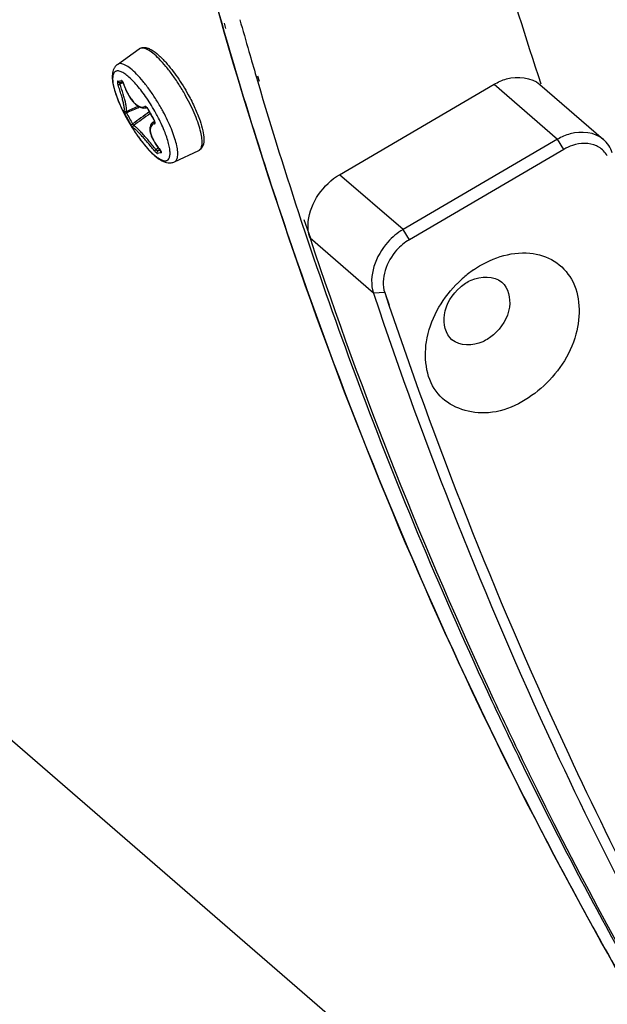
# Model space of a CAD drawing. Header units: millimetres. Extents: x 0 to 420, y 0 to 297.
# Tile 344 of 502: x 328.82 to 332.29, y 179.21 to 185.03. Entities that reach past the tile are written whole.
import ezdxf

# ---------------------------------------------------------------- set-up
doc = ezdxf.new("R2010")
doc.units = ezdxf.units.MM
doc.header["$LTSCALE"] = 23.1
doc.layers.get('0').update_dxf_attribs({"linetype": 'CONTINUOUS'})
doc.layers.add('02___PRT_ALL_AXES', color=7, linetype='CONTINUOUS')

msp = doc.modelspace()

# ---------------------------------------------------------------- linework, layer by layer
at = {"color": 7, "linetype": 'CONTINUOUS'}
for p, q in [((330.0129, 184.9998), (330.0221, 184.9676)), ((330.0258, 185.0069), (330.0344, 184.9743)), ((329.3947, 184.7622), (329.5233, 184.8543)), ((330.2149, 184.6907), (330.2243, 184.6586)), ((330.2234, 184.6955), (330.2319, 184.6629)), ((334.0406, 176.2026), (324.2777, 184.6575)), ((329.3983, 184.6419), (329.4091, 184.6457)), ((329.4074, 184.6562), (329.4105, 184.6567)), ((329.4091, 184.6565), (329.4085, 184.6554)), ((329.4286, 184.6545), (329.4091, 184.6457)), ((329.4286, 184.6545), (329.4091, 184.6457)), ((329.4105, 184.6567), (329.4142, 184.6574)), ((329.4142, 184.6574), (329.418, 184.6581)), ((329.418, 184.6581), (329.4219, 184.6588)), ((329.4219, 184.6588), (329.4257, 184.6596)), ((329.4244, 184.6612), (329.4244, 184.6611)), ((329.4244, 184.6611), (329.4246, 184.6609)), ((329.4246, 184.6609), (329.425, 184.6605)), ((329.425, 184.6605), (329.4255, 184.6599)), ((329.4255, 184.6599), (329.4261, 184.6591)), ((329.4261, 184.6591), (329.4267, 184.658)), ((329.4267, 184.658), (329.4274, 184.6568)), ((329.4274, 184.6568), (329.4281, 184.6554)), ((329.4281, 184.6554), (329.4289, 184.6538)), ((329.4289, 184.6538), (329.4297, 184.6519)), ((329.4297, 184.6519), (329.4304, 184.65)), ((329.4304, 184.65), (329.4348, 184.6367)), ((329.4316, 184.6481), (329.431, 184.6482)), ((329.4348, 184.6367), (329.4398, 184.6234)), ((330.7076, 184.1106), (331.621, 184.6448)), ((331.621, 184.6448), (331.996, 184.3201)), ((331.8912, 184.6438), (332.2662, 184.3191)), ((329.4398, 184.6234), (329.4453, 184.6104)), ((329.4453, 184.6104), (329.4512, 184.5979)), ((329.4512, 184.5979), (329.4575, 184.5858)), ((329.4575, 184.5858), (329.4642, 184.5743)), ((329.4642, 184.5743), (329.4712, 184.5634)), ((329.3988, 184.5499), (329.3989, 184.5497)), ((329.4466, 184.4846), (329.5168, 184.5161)), ((329.4712, 184.5634), (329.4785, 184.5532)), ((329.4785, 184.5532), (329.486, 184.5439)), ((329.486, 184.5439), (329.4937, 184.5354)), ((329.4937, 184.5354), (329.5016, 184.5277)), ((329.5016, 184.5277), (329.5095, 184.5211)), ((329.5095, 184.5211), (329.5176, 184.5155)), ((329.5176, 184.5155), (329.5256, 184.511)), ((329.4346, 184.4856), (329.4361, 184.4848)), ((329.4361, 184.4848), (329.4385, 184.484)), ((329.4385, 184.484), (329.4413, 184.4836)), ((329.4413, 184.4836), (329.4443, 184.4838)), ((329.4441, 184.4838), (329.4482, 184.4771)), ((329.4443, 184.4838), (329.4466, 184.4846)), ((329.5256, 184.511), (329.5337, 184.5076)), ((329.5337, 184.5076), (329.5417, 184.5055)), ((329.5417, 184.5055), (329.5496, 184.5046)), ((329.5496, 184.5046), (329.557, 184.505)), ((329.557, 184.505), (329.564, 184.5065)), ((329.564, 184.5065), (329.5671, 184.5077)), ((329.5664, 184.5081), (329.5662, 184.5081)), ((329.5662, 184.5081), (329.5664, 184.5081)), ((329.5665, 184.5081), (329.5664, 184.5081)), ((329.5664, 184.5081), (329.5668, 184.5078)), ((329.5668, 184.5078), (329.5675, 184.5074)), ((329.5675, 184.5074), (329.5683, 184.5067)), ((329.5683, 184.5067), (329.5693, 184.5058)), ((329.5693, 184.5058), (329.5704, 184.5046)), ((329.5704, 184.5046), (329.5715, 184.5032)), ((329.5715, 184.5032), (329.5727, 184.5016)), ((329.5727, 184.5016), (329.5738, 184.4998)), ((329.5738, 184.4998), (329.5747, 184.4982)), ((329.5759, 184.4984), (329.5747, 184.4982)), ((329.5747, 184.4982), (329.577, 184.4938)), ((329.577, 184.4938), (329.5802, 184.4875)), ((329.5802, 184.4875), (329.5835, 184.4813)), ((329.5835, 184.4813), (329.5869, 184.4751)), ((329.5869, 184.4751), (329.5902, 184.4689)), ((329.5902, 184.4689), (329.5951, 184.46)), ((329.5937, 184.4649), (329.5939, 184.4645)), ((329.5951, 184.46), (329.5985, 184.4539)), ((329.4494, 184.4438), (329.4508, 184.4411)), ((329.4849, 184.4106), (329.49, 184.4005)), ((329.5898, 184.4009), (329.5879, 184.3942)), ((329.5927, 184.407), (329.5898, 184.4009)), ((329.5964, 184.4124), (329.5927, 184.407)), ((329.6009, 184.4169), (329.5964, 184.4124)), ((329.5985, 184.4539), (329.602, 184.4477)), ((329.6028, 184.4185), (329.6009, 184.4169)), ((329.602, 184.4477), (329.6055, 184.4416)), ((329.6028, 184.4184), (329.6139, 184.4267)), ((329.6055, 184.4416), (329.6091, 184.4355)), ((329.6091, 184.4355), (329.6117, 184.4311)), ((329.6117, 184.4311), (329.6125, 184.4296)), ((329.6125, 184.4296), (329.6133, 184.4279)), ((329.6127, 184.4317), (329.6129, 184.4313)), ((329.6133, 184.4279), (329.614, 184.4264)), ((329.614, 184.4264), (329.6144, 184.425)), ((329.6144, 184.425), (329.6147, 184.4239)), ((329.6147, 184.4239), (329.6149, 184.423)), ((329.6149, 184.423), (329.615, 184.4223)), ((329.615, 184.4223), (329.615, 184.422)), ((329.5868, 184.3867), (329.5866, 184.3786)), ((329.5866, 184.3786), (329.5873, 184.3699)), ((329.5879, 184.3942), (329.5868, 184.3867)), ((329.5873, 184.3699), (329.589, 184.3606)), ((329.589, 184.3606), (329.5915, 184.3511)), ((329.5915, 184.3511), (329.5949, 184.3412)), ((329.5949, 184.3412), (329.599, 184.331)), ((329.599, 184.331), (329.6039, 184.3207)), ((329.6039, 184.3207), (329.6096, 184.3101)), ((329.6096, 184.3101), (329.6159, 184.2995)), ((329.6159, 184.2995), (329.6228, 184.2888)), ((329.6228, 184.2888), (329.6304, 184.2782)), ((331.996, 184.3201), (331.0826, 183.7858)), ((332.0333, 184.2605), (331.996, 184.3201)), ((329.6376, 184.2687), (329.6228, 184.2581)), ((329.6376, 184.2687), (329.6228, 184.2581)), ((329.6304, 184.2782), (329.6385, 184.2675)), ((329.6451, 184.2597), (329.6335, 184.2513)), ((329.6385, 184.2675), (329.6468, 184.2574)), ((329.6464, 184.2586), (329.6459, 184.2585)), ((329.6463, 184.2588), (329.6464, 184.2586)), ((329.6463, 184.2588), (329.6464, 184.2586)), ((329.6468, 184.2574), (329.648, 184.2559)), ((329.648, 184.2559), (329.649, 184.2545)), ((329.6518, 184.2512), (329.6482, 184.2564)), ((329.649, 184.2545), (329.6499, 184.2532)), ((329.6499, 184.2532), (329.6506, 184.252)), ((329.6506, 184.252), (329.6512, 184.251)), ((329.6512, 184.251), (329.6516, 184.2501)), ((329.6516, 184.2501), (329.6519, 184.2495)), ((329.6519, 184.2495), (329.6521, 184.249)), ((329.6521, 184.249), (329.6522, 184.2487)), ((329.7324, 184.1866), (329.8756, 184.254)), ((332.0333, 184.2605), (331.1199, 183.7262)), ((331.0826, 183.7858), (330.7076, 184.1106)), ((330.4814, 183.8368), (330.5086, 183.7548)), ((330.4971, 183.846), (330.5354, 183.7362)), ((331.1199, 183.7262), (331.0826, 183.7858)), ((330.5086, 183.7548), (330.5182, 183.726)), ((330.9078, 183.4106), (330.5328, 183.7353)), ((330.9743, 183.4135), (330.9078, 183.4106)), ((330.9743, 183.4135), (331.0004, 183.3395)), ((330.9743, 183.4135), (330.9993, 183.3389))]:
    msp.add_line(p, q, dxfattribs=at)
for centre, radius, start, end in [((356.5062, 192.4191), 27.4037, 195.65014, 196.05789), ((355.8585, 192.4023), 26.8848, 196.05379, 198.90295), ((356.3845, 192.3841), 27.2771, 196.05795, 196.38242), ((329.3705, 184.6289), 0.0641, 18.75211, 20.09214), ((329.3704, 184.6288), 0.0642, 17.4927, 18.75451), ((356.0342, 192.2793), 26.9114, 196.44993, 198.28336), ((330.1746, 184.8597), 0.8354, 201.779, 204.49003), ((330.268, 184.9012), 0.9376, 204.43188, 204.96487), ((330.2937, 184.9132), 0.9659, 204.96476, 205.48422), ((330.3258, 184.9285), 1.0015, 205.48625, 206.4077), ((330.3507, 184.9408), 1.0293, 206.40482, 206.7269), ((330.3714, 184.9512), 1.0524, 206.72854, 207.55015), ((330.5081, 185.0192), 1.2022, 207.04859, 208.5995), ((330.3875, 184.9596), 1.0706, 207.54828, 207.77724), ((330.4036, 184.9681), 1.0888, 207.77915, 208.78832), ((323.7, 197.8138), 14.5227, 293.31666, 293.65093), ((330.51, 185.0192), 1.1922, 207.04802, 208.87498), ((338.4462, 172.201), 15.1452, 125.81751, 126.27693), ((338.8153, 171.7104), 15.748, 125.86731, 126.31017), ((329.5358, 184.4778), 0.0451, 27.68054, 29.32197), ((329.5362, 184.478), 0.0446, 27.156, 27.67932), ((330.7123, 185.0813), 1.2771, 207.15478, 208.85534), ((330.7085, 185.0792), 1.2728, 208.8753, 210.57815), ((328.677, 183.953), 1.0795, 27.09378, 28.88263), ((328.6145, 183.9166), 1.1939, 27.62267, 28.87867), ((330.4233, 184.979), 1.1113, 208.94532, 210.00137), ((330.5072, 185.0187), 1.2011, 208.59952, 208.87548), ((330.5064, 185.0182), 1.2002, 208.87518, 210.7039), ((330.4277, 184.9815), 1.1164, 210.00043, 211.15993), ((330.5084, 185.0183), 1.1903, 208.87555, 210.70442), ((330.4241, 184.9793), 1.1122, 211.16018, 211.34692), ((330.4179, 184.9755), 1.1048, 211.34592, 212.25186), ((329.5755, 184.4092), 0.0434, 26.17323, 30.62829), ((329.5802, 184.4114), 0.0383, 20.84259, 26.21889), ((329.6233, 184.3861), 0.0386, 102.84981, 103.21431), ((330.4069, 184.9686), 1.0919, 212.25269, 212.57545), ((330.391, 184.9584), 1.073, 212.57339, 213.55922), ((330.3716, 184.9455), 1.0497, 213.56106, 213.94369), ((330.3527, 184.9328), 1.0269, 213.94246, 214.63346), ((330.3306, 184.9176), 1.0001, 214.63411, 215.15901), ((330.3089, 184.9022), 0.9735, 215.15866, 215.72445), ((332.1641, 184.1498), 0.1448, 58.91846, 64.79763), ((329.594, 184.2142), 0.0687, 37.87583, 40.25617), ((355.4546, 192.0864), 26.3005, 198.53461, 200.48437), ((354.765, 191.8009), 25.5392, 198.4099, 204.99577), ((354.7607, 192.0212), 25.7228, 198.89209, 205.45123), ((331.8802, 182.9972), 0.67, 124.75491, 130.90758), ((331.9007, 182.9745), 0.7005, 135.39875, 136.16596), ((331.8936, 182.9817), 0.6904, 130.90661, 135.41006), ((356.0892, 191.8193), 26.5482, 198.46553, 198.67723), ((355.3716, 191.5683), 25.7881, 198.65949, 205.03113), ((355.4185, 191.5653), 25.7676, 198.61786, 204.98017), ((354.6403, 191.7757), 25.429, 200.47059, 205.07453), ((353.7527, 191.5679), 24.6178, 205.50678, 206.4071), ((353.971, 191.4711), 24.6937, 205.0926, 206.19854), ((354.0307, 191.4667), 24.7325, 205.01278, 206.1345), ((353.6338, 191.5091), 24.4852, 206.40773, 206.65822)]:
    msp.add_arc(centre, radius, start, end, dxfattribs=at)
for points, knots in [([(331.5331, 180.9694), (331.0915, 181.8953), (330.3129, 183.8287), (329.191, 187.9555), (328.8759, 191.2167), (328.8756, 193.4087)], [0, 0, 0, 0, 0.240249, 0.48664, 1, 1, 1, 1]), ([(329.1375, 189.2671), (329.1847, 188.9015), (329.3967, 187.4641), (329.7142, 186.042), (330.0129, 184.9998)], [0, 0, 0, 0, 0.253721, 1, 1, 1, 1]), ([(329.5233, 184.8543), (329.5284, 184.8579), (329.5401, 184.8629), (329.5591, 184.8632), (329.5781, 184.8579), (329.6051, 184.8444), (329.6404, 184.817), (329.6666, 184.7902), (329.6804, 184.7749)], [0, 0, 0, 0, 0.097881, 0.195481, 0.296532, 0.40742, 0.67244, 1, 1, 1, 1]), ([(329.8, 184.5737), (329.7881, 184.5952), (329.7635, 184.637), (329.724, 184.696), (329.6837, 184.7488), (329.6442, 184.7932), (329.6075, 184.8273), (329.5783, 184.8477), (329.5573, 184.8568), (329.5443, 184.8597), (329.5327, 184.8592), (329.5261, 184.8562), (329.5233, 184.8543)], [0, 0, 0, 0, 0.178098, 0.352237, 0.515287, 0.66075, 0.783246, 0.879211, 0.917082, 0.948774, 0.975613, 1, 1, 1, 1]), ([(329.3947, 184.7622), (329.3899, 184.7587), (329.3814, 184.7506), (329.3697, 184.7313), (329.3635, 184.7033), (329.3648, 184.6678), (329.3721, 184.629), (329.3847, 184.5863), (329.4022, 184.54), (329.4241, 184.4914), (329.4411, 184.4588), (329.4502, 184.4424)], [0, 0, 0, 0, 0.051091, 0.100276, 0.194585, 0.294211, 0.407475, 0.536771, 0.680906, 0.836726, 1, 1, 1, 1]), ([(329.6599, 184.4932), (329.6485, 184.5137), (329.6249, 184.5538), (329.5871, 184.6103), (329.5484, 184.661), (329.5106, 184.7036), (329.4753, 184.7363), (329.4474, 184.7559), (329.4273, 184.7646), (329.4147, 184.7674), (329.4036, 184.7669), (329.3973, 184.764), (329.3947, 184.7622)], [0, 0, 0, 0, 0.178026, 0.352134, 0.515197, 0.660688, 0.783208, 0.879192, 0.91707, 0.948767, 0.97561, 1, 1, 1, 1]), ([(329.6804, 184.7749), (329.7052, 184.7472), (329.7527, 184.6852), (329.7936, 184.6189), (329.8133, 184.5832)], [0, 0, 0, 0, 0.477155, 1, 1, 1, 1]), ([(329.6223, 184.4745), (329.6057, 184.5045), (329.5792, 184.5478), (329.5407, 184.6015), (329.5122, 184.6371), (329.4844, 184.6676), (329.4582, 184.6922), (329.4342, 184.7102), (329.4154, 184.7201), (329.402, 184.7237), (329.3935, 184.7242), (329.386, 184.7227), (329.3771, 184.7178), (329.3692, 184.7052), (329.366, 184.6846), (329.3673, 184.6581), (329.3734, 184.626), (329.384, 184.5892), (329.3934, 184.5634), (329.3988, 184.5499)], [0, 0, 0, 0, 0.191135, 0.282557, 0.367942, 0.445094, 0.51218, 0.567882, 0.611702, 0.629451, 0.644864, 0.658623, 0.671726, 0.700236, 0.737647, 0.786614, 0.847379, 0.919033, 1, 1, 1, 1]), ([(331.621, 184.6448), (331.644, 184.6583), (331.7278, 184.6976), (331.8409, 184.6874), (331.8912, 184.6438)], [0, 0, 0, 0, 0.286092, 1, 1, 1, 1]), ([(329.3967, 184.6631), (329.3959, 184.663), (329.395, 184.6613), (329.3948, 184.659), (329.3949, 184.655), (329.396, 184.6492), (329.3974, 184.6444), (329.3983, 184.6419)], [0, 0, 0, 0, 0.11001, 0.203636, 0.324869, 0.635717, 1, 1, 1, 1]), ([(329.3967, 184.6631), (329.3983, 184.6634), (329.4056, 184.6646), (329.4129, 184.666), (329.4184, 184.6672)], [0, 0, 0, 0, 0.230413, 1, 1, 1, 1]), ([(329.3967, 184.6631), (329.3974, 184.6609), (329.4003, 184.6569), (329.4052, 184.6559), (329.4074, 184.6562)], [0, 0, 0, 0, 0.505507, 1, 1, 1, 1]), ([(329.4308, 184.4897), (329.4315, 184.4894), (329.4329, 184.4887), (329.4351, 184.4902), (329.4358, 184.4932), (329.4362, 184.4975), (329.4359, 184.5034), (329.435, 184.5107), (329.4336, 184.5195), (329.4307, 184.5338), (329.4257, 184.5544), (329.418, 184.5816), (329.4088, 184.6112), (329.4019, 184.6315), (329.3983, 184.6419)], [0, 0, 0, 0, 0.013983, 0.025679, 0.043175, 0.069663, 0.105873, 0.151807, 0.207147, 0.271368, 0.423535, 0.601337, 0.79645, 1, 1, 1, 1]), ([(329.4085, 184.6554), (329.4081, 184.6541), (329.408, 184.6508), (329.4086, 184.6476), (329.4091, 184.6457)], [0, 0, 0, 0, 0.42741, 1, 1, 1, 1]), ([(329.4466, 184.4846), (329.4482, 184.4853), (329.4493, 184.489), (329.4496, 184.4939), (329.4493, 184.5027), (329.4473, 184.5165), (329.443, 184.5366), (329.4368, 184.5605), (329.4259, 184.5975), (329.4161, 184.6262), (329.4091, 184.6457)], [0, 0, 0, 0, 0.030747, 0.05713, 0.091688, 0.185105, 0.308718, 0.458114, 0.627557, 1, 1, 1, 1]), ([(329.4272, 184.6586), (329.4259, 184.661), (329.4239, 184.6644), (329.4199, 184.6675), (329.4184, 184.6672)], [0, 0, 0, 0, 0.644028, 1, 1, 1, 1]), ([(329.4184, 184.6672), (329.4189, 184.6657), (329.4206, 184.6628), (329.4234, 184.6611), (329.4249, 184.6606)], [0, 0, 0, 0, 0.505733, 1, 1, 1, 1]), ([(329.4307, 184.6509), (329.4304, 184.6516), (329.4294, 184.6542), (329.4282, 184.6567), (329.4272, 184.6586)], [0, 0, 0, 0, 0.258449, 1, 1, 1, 1]), ([(329.4316, 184.6481), (329.4382, 184.6273), (329.4506, 184.5976), (329.4722, 184.5623), (329.4893, 184.5407), (329.5071, 184.5241), (329.5247, 184.5134), (329.5419, 184.5091), (329.5528, 184.5113), (329.5573, 184.5134)], [0, 0, 0, 0, 0.326411, 0.47959, 0.618718, 0.739801, 0.841252, 0.92539, 1, 1, 1, 1]), ([(329.8756, 184.254), (329.8782, 184.2553), (329.8834, 184.2589), (329.8892, 184.267), (329.8931, 184.2776), (329.8963, 184.296), (329.8952, 184.3249), (329.8877, 184.365), (329.8739, 184.4116), (329.8543, 184.4633), (329.8294, 184.5181), (329.8103, 184.5551), (329.8, 184.5737)], [0, 0, 0, 0, 0.02577, 0.053519, 0.085399, 0.122741, 0.215991, 0.334675, 0.476701, 0.638286, 0.814567, 1, 1, 1, 1]), ([(329.8133, 184.5832), (329.8275, 184.5575), (329.8529, 184.5072), (329.8742, 184.4551), (329.8829, 184.4297)], [0, 0, 0, 0, 0.523096, 1, 1, 1, 1]), ([(329.5696, 184.5076), (329.5677, 184.5097), (329.5643, 184.5129), (329.559, 184.5142), (329.5573, 184.5134)], [0, 0, 0, 0, 0.605179, 1, 1, 1, 1]), ([(329.5573, 184.5134), (329.5582, 184.5116), (329.5609, 184.5086), (329.5649, 184.5077), (329.5668, 184.5079)], [0, 0, 0, 0, 0.515346, 1, 1, 1, 1]), ([(329.4308, 184.4897), (329.4307, 184.4898), (329.4302, 184.4898), (329.4305, 184.4886), (329.4308, 184.4873), (329.4316, 184.4852), (329.4327, 184.4825), (329.4346, 184.4782), (329.4363, 184.4748), (329.4374, 184.4725)], [0, 0, 0, 0, 0.021719, 0.061238, 0.140319, 0.257601, 0.408775, 0.587877, 1, 1, 1, 1]), ([(329.4374, 184.4725), (329.4376, 184.4724), (329.438, 184.4725), (329.4392, 184.4729), (329.4415, 184.4738), (329.4447, 184.4753), (329.447, 184.4765), (329.4482, 184.4771)], [0, 0, 0, 0, 0.03477, 0.103173, 0.331464, 0.648274, 1, 1, 1, 1]), ([(329.5751, 184.4999), (329.5747, 184.5006), (329.5731, 184.5033), (329.5712, 184.5058), (329.5696, 184.5076)], [0, 0, 0, 0, 0.257167, 1, 1, 1, 1]), ([(329.7324, 184.1866), (329.7348, 184.1878), (329.7395, 184.191), (329.7448, 184.1981), (329.7487, 184.2074), (329.752, 184.2236), (329.7517, 184.2489), (329.746, 184.2841), (329.7348, 184.3252), (329.7185, 184.371), (329.6975, 184.42), (329.6811, 184.4532), (329.6723, 184.4701)], [0, 0, 0, 0, 0.02649, 0.054781, 0.086918, 0.124222, 0.216686, 0.334045, 0.474755, 0.635607, 0.812334, 1, 1, 1, 1]), ([(329.4502, 184.4424), (329.4606, 184.4235), (329.4823, 184.3867), (329.5171, 184.3347), (329.553, 184.2878), (329.5886, 184.2478), (329.6232, 184.2157), (329.6574, 184.192), (329.6881, 184.1805), (329.7137, 184.1802), (329.7264, 184.1838), (329.7324, 184.1866)], [0, 0, 0, 0, 0.159842, 0.316345, 0.463667, 0.596907, 0.713075, 0.812846, 0.903884, 0.950931, 1, 1, 1, 1]), ([(329.4744, 184.4054), (329.4758, 184.403), (329.4785, 184.3987), (329.4819, 184.3936), (329.4843, 184.3903), (329.4857, 184.3886), (329.4866, 184.3876), (329.4872, 184.3871), (329.4875, 184.3871)], [0, 0, 0, 0, 0.362899, 0.681601, 0.80784, 0.904959, 0.969275, 1, 1, 1, 1]), ([(329.4745, 184.4054), (329.4746, 184.4053), (329.475, 184.4054), (329.4762, 184.4058), (329.4784, 184.4069), (329.4815, 184.4085), (329.4838, 184.4098), (329.4849, 184.4106)], [0, 0, 0, 0, 0.035166, 0.103236, 0.330773, 0.647498, 1, 1, 1, 1]), ([(329.4875, 184.3871), (329.4862, 184.3892), (329.4851, 184.3945), (329.4881, 184.3991), (329.49, 184.4005)], [0, 0, 0, 0, 0.500394, 1, 1, 1, 1]), ([(329.6228, 184.2581), (329.6157, 184.2673), (329.6013, 184.2853), (329.5796, 184.3116), (329.5585, 184.3362), (329.5389, 184.3579), (329.5217, 184.3757), (329.5092, 184.3877), (329.501, 184.3946), (329.4964, 184.398), (329.493, 184.3999), (329.4908, 184.4006), (329.49, 184.4005)], [0, 0, 0, 0, 0.177234, 0.353898, 0.52203, 0.673799, 0.802119, 0.901247, 0.938585, 0.967381, 0.987641, 1, 1, 1, 1]), ([(329.5186, 184.3338), (329.5274, 184.3215), (329.5451, 184.2982), (329.5721, 184.2662), (329.5981, 184.2393), (329.6224, 184.2179), (329.6446, 184.2027), (329.664, 184.1939), (329.6791, 184.192), (329.6887, 184.195), (329.6966, 184.2005), (329.7036, 184.2131), (329.7065, 184.233), (329.7051, 184.2583), (329.6995, 184.2888), (329.6897, 184.3236), (329.6707, 184.3769), (329.6521, 184.4173), (329.6381, 184.4447)], [0, 0, 0, 0, 0.091946, 0.176896, 0.252914, 0.318445, 0.372464, 0.414829, 0.447111, 0.460997, 0.474594, 0.50488, 0.544352, 0.595287, 0.657877, 0.731284, 0.814062, 1, 1, 1, 1]), ([(329.6139, 184.4107), (329.6092, 184.4098), (329.6001, 184.4061), (329.5909, 184.3937), (329.5881, 184.3769), (329.5906, 184.3569), (329.598, 184.334), (329.6149, 184.2996), (329.6327, 184.2748), (329.6463, 184.2588)], [0, 0, 0, 0, 0.080003, 0.157375, 0.247251, 0.3585, 0.493011, 0.648305, 1, 1, 1, 1]), ([(329.6145, 184.4237), (329.6134, 184.4235), (329.6093, 184.4223), (329.6054, 184.4204), (329.6028, 184.4185)], [0, 0, 0, 0, 0.261688, 1, 1, 1, 1]), ([(329.6129, 184.4313), (329.6126, 184.4312), (329.6123, 184.4311), (329.6117, 184.431), (329.6117, 184.4311)], [0, 0, 0, 0, 0.696068, 1, 1, 1, 1]), ([(329.6139, 184.4107), (329.6128, 184.4126), (329.6117, 184.4171), (329.6134, 184.4215), (329.6149, 184.4231)], [0, 0, 0, 0, 0.510706, 1, 1, 1, 1]), ([(329.6139, 184.4107), (329.6148, 184.4109), (329.6167, 184.4121), (329.6178, 184.4157), (329.6175, 184.4201), (329.6166, 184.4233), (329.6159, 184.425)], [0, 0, 0, 0, 0.177913, 0.385544, 0.659936, 1, 1, 1, 1]), ([(329.8829, 184.4297), (329.8896, 184.4102), (329.9001, 184.3743), (329.9069, 184.3302), (329.9054, 184.3), (329.9008, 184.2809), (329.8913, 184.2644), (329.8811, 184.2566), (329.8756, 184.254)], [0, 0, 0, 0, 0.327534, 0.592539, 0.703425, 0.804494, 0.902111, 1, 1, 1, 1]), ([(329.6131, 184.2524), (329.6063, 184.2609), (329.5925, 184.2779), (329.5717, 184.3026), (329.5516, 184.3257), (329.533, 184.3463), (329.5168, 184.3632), (329.5051, 184.3746), (329.4974, 184.3812), (329.4932, 184.3845), (329.4901, 184.3864), (329.4882, 184.3872), (329.4875, 184.3871)], [0, 0, 0, 0, 0.177512, 0.354517, 0.523013, 0.675088, 0.803563, 0.902623, 0.939821, 0.968388, 0.988279, 1, 1, 1, 1]), ([(332.2662, 184.3191), (332.2159, 184.3626), (332.1028, 184.3728), (332.019, 184.3335), (331.996, 184.3201)], [0, 0, 0, 0, 0.713908, 1, 1, 1, 1]), ([(332.2258, 184.2808), (332.1828, 184.3011), (332.1083, 184.2979), (332.0491, 184.2697), (332.0333, 184.2605)], [0, 0, 0, 0, 0.721947, 1, 1, 1, 1]), ([(329.6131, 184.2524), (329.6136, 184.2523), (329.615, 184.2528), (329.6183, 184.2546), (329.621, 184.2566), (329.6228, 184.2581)], [0, 0, 0, 0, 0.139675, 0.372888, 1, 1, 1, 1]), ([(329.6131, 184.2524), (329.6148, 184.2502), (329.6183, 184.2463), (329.6235, 184.2412), (329.6279, 184.238), (329.6308, 184.2364), (329.6319, 184.2366)], [0, 0, 0, 0, 0.330464, 0.635179, 0.868052, 1, 1, 1, 1]), ([(329.6228, 184.2581), (329.6246, 184.2562), (329.6275, 184.2537), (329.6312, 184.2517), (329.6329, 184.2511), (329.6335, 184.2513)], [0, 0, 0, 0, 0.618495, 0.85395, 1, 1, 1, 1]), ([(329.6319, 184.2366), (329.6301, 184.2386), (329.6283, 184.2444), (329.6313, 184.2497), (329.6335, 184.2513)], [0, 0, 0, 0, 0.503019, 1, 1, 1, 1]), ([(329.6537, 184.2407), (329.6517, 184.2402), (329.6445, 184.2386), (329.6372, 184.2373), (329.6319, 184.2366)], [0, 0, 0, 0, 0.268242, 1, 1, 1, 1]), ([(329.6493, 184.2541), (329.6479, 184.2538), (329.6427, 184.2527), (329.6374, 184.2518), (329.6335, 184.2513)], [0, 0, 0, 0, 0.264, 1, 1, 1, 1]), ([(329.6537, 184.2407), (329.6526, 184.2419), (329.651, 184.2451), (329.6511, 184.2486), (329.6516, 184.2502)], [0, 0, 0, 0, 0.500228, 1, 1, 1, 1]), ([(329.6537, 184.2407), (329.6542, 184.2408), (329.6552, 184.2416), (329.6552, 184.2435), (329.6543, 184.2468), (329.6529, 184.2494), (329.6518, 184.2512)], [0, 0, 0, 0, 0.137938, 0.272589, 0.461242, 1, 1, 1, 1]), ([(330.5328, 183.7353), (330.5224, 183.7666), (330.5104, 183.9139), (330.6118, 184.0546), (330.7076, 184.1106)], [0, 0, 0, 0, 0.229287, 1, 1, 1, 1]), ([(331.0826, 183.7858), (331.0491, 183.7663), (330.938, 183.6772), (330.8748, 183.5097), (330.9078, 183.4106)], [0, 0, 0, 0, 0.270674, 1, 1, 1, 1]), ([(331.1199, 183.7262), (331.092, 183.7099), (330.9994, 183.6357), (330.9467, 183.4961), (330.9743, 183.4135)], [0, 0, 0, 0, 0.270674, 1, 1, 1, 1]), ([(331.4983, 183.5476), (331.5936, 183.6137), (331.7678, 183.6774), (331.9813, 183.6115), (332.131, 183.4528), (332.1347, 183.1344), (331.9924, 182.9306), (331.8962, 182.8473)], [0, 0, 0, 0, 0.256736, 0.368875, 0.477536, 0.71801, 1, 1, 1, 1]), ([(331.4214, 183.4459), (331.4403, 183.4623), (331.5095, 183.5113), (331.6202, 183.5151), (331.6661, 183.4754)], [0, 0, 0, 0, 0.291891, 1, 1, 1, 1]), ([(331.6661, 183.4754), (331.7048, 183.4418), (331.7339, 183.3083), (331.6639, 183.2059), (331.6163, 183.1647)], [0, 0, 0, 0, 0.448175, 1, 1, 1, 1]), ([(331.8962, 182.8473), (331.805, 182.7683), (331.5944, 182.653), (331.238, 182.782), (331.1839, 183.1582), (331.3079, 183.3685), (331.3954, 183.4597)], [0, 0, 0, 0, 0.267231, 0.486646, 0.719899, 1, 1, 1, 1]), ([(331.3715, 183.1352), (331.3328, 183.1687), (331.3038, 183.3022), (331.3737, 183.4046), (331.4214, 183.4459)], [0, 0, 0, 0, 0.448175, 1, 1, 1, 1]), ([(331.6163, 183.1647), (331.5973, 183.1483), (331.5282, 183.0992), (331.4175, 183.0954), (331.3715, 183.1352)], [0, 0, 0, 0, 0.291891, 1, 1, 1, 1]), ([(334.2828, 176.5286), (333.7474, 177.2088), (332.7465, 178.6418), (331.9112, 180.1769), (331.5331, 180.9694)], [0, 0, 0, 0, 0.496414, 1, 1, 1, 1]), ([(332.0613, 180.6835), (332.3411, 180.0845), (333.5341, 177.7732), (335.1126, 175.6587), (336.4669, 174.2709)], [0, 0, 0, 0, 0.254251, 1, 1, 1, 1]), ([(332.0056, 180.6571), (332.6426, 179.2963), (334.154, 176.7086), (336.1412, 174.4629), (337.2234, 173.4619)], [0, 0, 0, 0, 0.504781, 1, 1, 1, 1]), ([(331.8141, 180.5692), (331.9902, 180.2113), (332.7215, 178.8121), (333.5916, 177.485), (334.3133, 176.5519)], [0, 0, 0, 0, 0.252704, 1, 1, 1, 1]), ([(334.3214, 176.5521), (334.0824, 176.8619), (333.1503, 178.1364), (332.3499, 179.5066), (331.8268, 180.5726)], [0, 0, 0, 0, 0.247853, 1, 1, 1, 1]), ([(331.7514, 180.5234), (331.9304, 180.167), (332.6728, 178.7739), (333.554, 177.4543), (334.2837, 176.5275)], [0, 0, 0, 0, 0.25265, 1, 1, 1, 1])]:
    msp.add_open_spline(points, degree=3, knots=knots, dxfattribs=at)
for points in [[(329.4308, 184.4897), (329.4317, 184.4881), (329.433, 184.4866), (329.4346, 184.4856)], [(332.3183, 184.2398), (332.3083, 184.2698), (332.2901, 184.2983), (332.2662, 184.3191)], [(332.2894, 184.2217), (332.2774, 184.2428), (332.2596, 184.2613), (332.2389, 184.2738)]]:
    msp.add_open_spline(points, degree=3, dxfattribs=at)
at = {"layer": '02___PRT_ALL_AXES', "color": 7, "linetype": 'CONTINUOUS'}
msp.add_open_spline([(331.8988, 184.6448), (331.719, 185.1872), (331.0576, 187.4318), (330.694, 189.7611), (330.5724, 191.5244)], degree=3, knots=[0, 0, 0, 0, 0.244311, 1, 1, 1, 1], dxfattribs=at)

doc.saveas('drawing.dxf')
